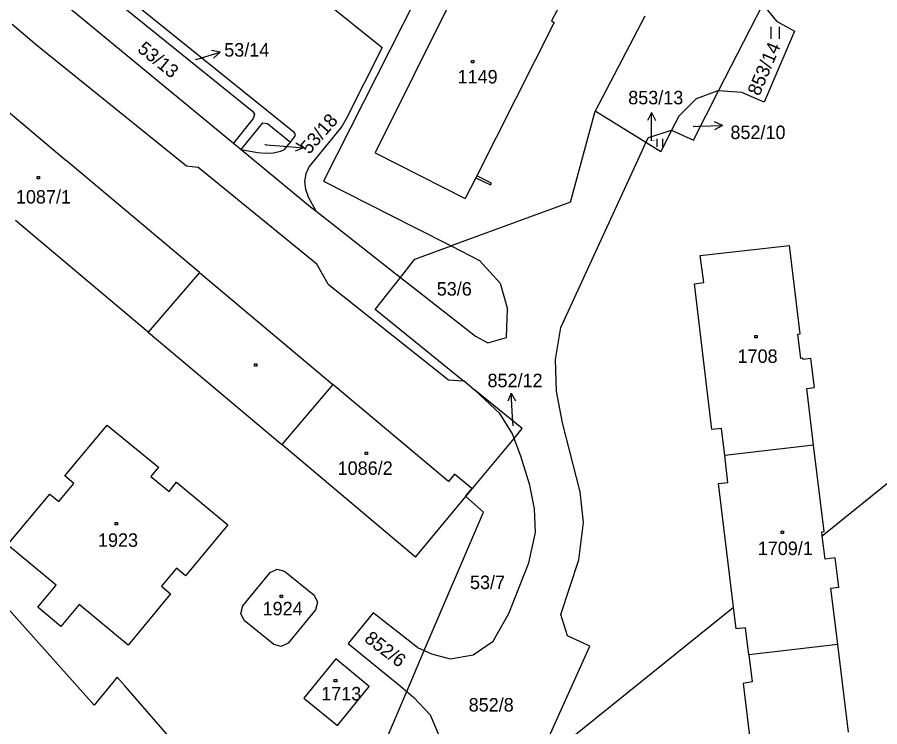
# Model space of a CAD drawing. Extents: x -795483 to -789093, y -1112258 to -1108741.
# Drawn here: x -791445.1 to -791336.2, y -1110288.5 to -1110199 of the extents above; entities that cross this region are included whole.
import ezdxf

# ---------------------------------------------------------------- set-up
doc = ezdxf.new("R2010")
doc.units = 0
for name, color, linetype in [('Komunikace', 7, 'Continuous'), ('Vrstva 1', 7, 'Continuous'), ('Vrstva 14', 7, 'Continuous'), ('Vrstva 15', 7, 'Continuous'), ('Vrstva 16', 7, 'Continuous'), ('Vrstva 2', 7, 'Continuous'), ('Vrstva 23', 7, 'Continuous'), ('Vrstva 25', 7, 'Continuous')]:
    doc.layers.add(name, color=color, linetype=linetype)

msp = doc.modelspace()

# ---------------------------------------------------------------- linework, layer by layer
at = {"layer": 'Komunikace'}
for p, q in [((-791422.53, -1110204.31), (-791422.34, -1110204.25)), ((-791359.77, -1110212.75), (-791359.05, -1110212.73)), ((-791365.03, -1110214.57), (-791365.03, -1110213.99)), ((-791413.68, -1110215.08), (-791411.94, -1110215.21)), ((-791382.47, -1110250.51), (-791382.54, -1110249.39))]:
    msp.add_line(p, q, dxfattribs=at)
at = {"layer": 'Vrstva 1'}
for p, q in [((-791422.36, -1110184.03), (-791398.99, -1110202.81)), ((-791389.65, -1110186.54), (-791406.43, -1110219.67)), ((-791410.11, -1110213.52), (-791434.87, -1110193.56)), ((-791435.14, -1110194.89), (-791415.36, -1110210.82)), ((-791438.37, -1110197.88), (-791417.76, -1110214.88)), ((-791356.54, -1110208.25), (-791350.95, -1110197.35)), ((-791350.95, -1110197.35), (-791349.22, -1110199.47)), ((-791365.86, -1110198.84), (-791372.14, -1110210.82)), ((-791445.72, -1110199.85), (-791442.63, -1110202.44)), ((-791349.22, -1110199.47), (-791346.96, -1110200.75)), ((-791346.96, -1110200.75), (-791350.78, -1110209.7)), ((-791455.68, -1110202.92), (-791438.88, -1110217.04)), ((-791442.63, -1110202.44), (-791423.7, -1110217.74)), ((-791398.99, -1110202.81), (-791403.6, -1110211.87)), ((-791359.73, -1110214.47), (-791356.54, -1110208.25)), ((-791356.62, -1110208.24), (-791359.36, -1110209.25)), ((-791356.54, -1110208.25), (-791356.62, -1110208.24)), ((-791353.61, -1110208.45), (-791356.54, -1110208.25)), ((-791350.78, -1110209.7), (-791353.61, -1110208.45)), ((-791359.36, -1110209.25), (-791361.54, -1110211.45)), ((-791415.36, -1110210.82), (-791415.14, -1110211.21)), ((-791375.25, -1110222.31), (-791372.14, -1110210.82)), ((-791365.71, -1110214.79), (-791372.14, -1110210.82)), ((-791415.28, -1110211.73), (-791417.76, -1110214.88)), ((-791415.14, -1110211.21), (-791415.28, -1110211.73)), ((-791403.6, -1110211.87), (-791404.11, -1110212.75)), ((-791361.54, -1110211.45), (-791362.47, -1110213.2)), ((-791416.8, -1110215.67), (-791414.09, -1110212.31)), ((-791414.09, -1110212.31), (-791413.48, -1110212.4)), ((-791413.48, -1110212.4), (-791410.56, -1110214.74)), ((-791404.11, -1110212.75), (-791408.22, -1110217.81)), ((-791365.39, -1110214.13), (-791362.47, -1110213.2)), ((-791362.47, -1110213.2), (-791363.82, -1110215.96)), ((-791362.47, -1110213.2), (-791359.73, -1110214.47)), ((-791410.56, -1110214.74), (-791410.02, -1110214.03)), ((-791409.93, -1110213.77), (-791410.11, -1110213.52)), ((-791410.02, -1110214.03), (-791409.93, -1110213.77)), ((-791365.71, -1110214.79), (-791365.39, -1110214.13)), ((-791417.76, -1110214.88), (-791416.8, -1110215.67)), ((-791411.35, -1110215.65), (-791410.56, -1110214.74)), ((-791366.25, -1110215.93), (-791365.71, -1110214.79)), ((-791363.82, -1110215.96), (-791365.71, -1110214.79)), ((-791416.8, -1110215.67), (-791408.06, -1110222.88)), ((-791416.8, -1110215.67), (-791414.76, -1110216.05)), ((-791414.76, -1110216.05), (-791413.78, -1110216.14)), ((-791413.78, -1110216.14), (-791412.78, -1110216.07)), ((-791412.78, -1110216.07), (-791411.8, -1110215.86)), ((-791411.8, -1110215.86), (-791411.35, -1110215.65)), ((-791376.44, -1110238.12), (-791366.25, -1110215.93)), ((-791422.08, -1110231.16), (-791438.88, -1110217.04)), ((-791423.7, -1110217.74), (-791422.27, -1110217.87)), ((-791407.25, -1110230.12), (-791422.27, -1110217.87)), ((-791408.22, -1110217.81), (-791408.65, -1110218.72)), ((-791408.65, -1110218.72), (-791408.79, -1110219.69)), ((-791408.79, -1110219.69), (-791408.69, -1110220.68)), ((-791406.43, -1110219.67), (-791394.98, -1110225.45)), ((-791408.69, -1110220.68), (-791408.36, -1110221.63)), ((-791408.36, -1110221.63), (-791407.38, -1110223.41)), ((-791408.06, -1110222.88), (-791407.38, -1110223.41)), ((-791375.25, -1110222.31), (-791390.29, -1110227.82)), ((-791407.38, -1110223.41), (-791396.7, -1110231.79)), ((-791428.53, -1110238.72), (-791445.3, -1110224.63)), ((-791394.98, -1110225.45), (-791390.29, -1110227.82)), ((-791394.9, -1110229.51), (-791390.29, -1110227.82)), ((-791390.29, -1110227.82), (-791386.71, -1110229.67)), ((-791358.86, -1110229.04), (-791347.61, -1110227.79)), ((-791346.26, -1110238.9), (-791347.61, -1110227.79)), ((-791396.7, -1110231.79), (-791394.9, -1110229.51)), ((-791358.42, -1110232.46), (-791358.86, -1110229.04)), ((-791405.81, -1110232.66), (-791407.25, -1110230.12)), ((-791386.71, -1110229.67), (-791384.11, -1110232.54)), ((-791422.08, -1110231.16), (-791428.53, -1110238.72)), ((-791422.08, -1110231.16), (-791405.25, -1110245.29)), ((-791405.81, -1110232.66), (-791390.62, -1110244.72)), ((-791399.91, -1110235.86), (-791396.7, -1110231.79)), ((-791396.7, -1110231.79), (-791394.43, -1110233.57)), ((-791384.11, -1110232.54), (-791383.2, -1110235.79)), ((-791359.6, -1110232.61), (-791358.42, -1110232.46)), ((-791357.38, -1110250.99), (-791359.6, -1110232.61)), ((-791394.43, -1110233.57), (-791387.23, -1110239.22)), ((-791388.8, -1110244.84), (-791399.91, -1110235.86)), ((-791383.32, -1110239.4), (-791383.2, -1110235.79)), ((-791377.14, -1110242.15), (-791376.44, -1110238.12)), ((-791428.53, -1110238.72), (-791411.67, -1110252.9)), ((-791387.23, -1110239.22), (-791385.68, -1110240.06)), ((-791346.53, -1110238.94), (-791346.26, -1110238.9)), ((-791346.16, -1110242.02), (-791346.53, -1110238.94)), ((-791385.68, -1110240.06), (-791383.32, -1110239.4)), ((-791377.02, -1110246.13), (-791377.14, -1110242.15)), ((-791345.89, -1110241.99), (-791346.16, -1110242.02)), ((-791345.87, -1110242.14), (-791345.89, -1110241.99)), ((-791344.88, -1110242.01), (-791345.87, -1110242.14)), ((-791344.43, -1110245.69), (-791344.88, -1110242.01)), ((-791390.62, -1110244.72), (-791388.8, -1110244.84)), ((-791390.64, -1110257.56), (-791405.25, -1110245.29)), ((-791388.8, -1110244.84), (-791388.64, -1110244.85)), ((-791388.64, -1110244.85), (-791387.36, -1110246)), ((-791345.42, -1110245.81), (-791344.43, -1110245.69)), ((-791344.55, -1110252.97), (-791345.42, -1110245.81)), ((-791387.36, -1110246), (-791385.99, -1110247.23)), ((-791381.32, -1110250.88), (-791387.36, -1110246)), ((-791376.26, -1110250.13), (-791377.02, -1110246.13)), ((-791384.16, -1110248.98), (-791385.99, -1110247.23)), ((-791382.56, -1110251.54), (-791384.16, -1110248.98)), ((-791374, -1110258.87), (-791376.26, -1110250.13)), ((-791439.06, -1110256.85), (-791433.7, -1110250.42)), ((-791433.7, -1110250.42), (-791427.25, -1110255.76)), ((-791382.34, -1110252.11), (-791381.32, -1110250.88)), ((-791356.19, -1110250.85), (-791357.38, -1110250.99)), ((-791355.77, -1110254.27), (-791356.19, -1110250.85)), ((-791388.43, -1110259.42), (-791382.34, -1110252.11)), ((-791382.34, -1110252.11), (-791382.56, -1110251.54)), ((-791381.49, -1110254.34), (-791382.34, -1110252.11)), ((-791394.8, -1110267.08), (-791411.67, -1110252.9)), ((-791344.55, -1110252.97), (-791355.77, -1110254.27)), ((-791343.23, -1110263.87), (-791344.55, -1110252.97)), ((-791343.47, -1110264.39), (-791329.96, -1110253.51)), ((-791380.37, -1110258.02), (-791381.49, -1110254.34)), ((-791355.36, -1110257.68), (-791355.77, -1110254.27)), ((-791427.25, -1110255.76), (-791428.2, -1110256.92)), ((-791389.86, -1110256.62), (-791390.64, -1110257.56)), ((-791387.68, -1110258.42), (-791389.86, -1110256.62)), ((-791439.81, -1110260.08), (-791437.92, -1110257.81)), ((-791437.92, -1110257.81), (-791439.06, -1110256.85)), ((-791428.2, -1110256.92), (-791425.91, -1110258.81)), ((-791425.91, -1110258.81), (-791424.96, -1110257.65)), ((-791424.96, -1110257.65), (-791418.49, -1110263)), ((-791356.56, -1110257.82), (-791355.36, -1110257.68)), ((-791354.67, -1110273.4), (-791356.56, -1110257.82)), ((-791387.68, -1110258.42), (-791388.48, -1110259.37)), ((-791379.79, -1110260.98), (-791380.37, -1110258.02)), ((-791373.6, -1110262.74), (-791374, -1110258.87)), ((-791446.31, -1110265.54), (-791440.96, -1110259.13)), ((-791440.96, -1110259.13), (-791439.81, -1110260.08)), ((-791394.8, -1110267.08), (-791388.43, -1110259.42)), ((-791388.48, -1110259.37), (-791388.43, -1110259.42)), ((-791386.2, -1110261.4), (-791388.43, -1110259.42)), ((-791379.65, -1110263.99), (-791379.79, -1110260.98)), ((-791393.7, -1110278.88), (-791386.2, -1110261.4)), ((-791418.49, -1110263), (-791423.82, -1110269.43)), ((-791374.17, -1110267.42), (-791373.6, -1110262.74)), ((-791380.51, -1110267.83), (-791379.65, -1110263.99)), ((-791343.53, -1110263.91), (-791343.23, -1110263.87)), ((-791343.47, -1110264.39), (-791343.53, -1110263.91)), ((-791343.11, -1110267.35), (-791343.47, -1110264.39)), ((-791440.17, -1110270.64), (-791446.31, -1110265.54)), ((-791376.45, -1110274.33), (-791374.17, -1110267.42)), ((-791341.82, -1110267.19), (-791343.11, -1110267.35)), ((-791341.37, -1110270.87), (-791341.82, -1110267.19)), ((-791424.97, -1110268.47), (-791426.88, -1110270.77)), ((-791423.82, -1110269.43), (-791424.97, -1110268.47)), ((-791413.16, -1110269.04), (-791412.28, -1110268.6)), ((-791412.28, -1110268.6), (-791411.34, -1110268.86)), ((-791383.03, -1110274.21), (-791380.51, -1110267.83)), ((-791449.85, -1110269.58), (-791435.38, -1110285.77)), ((-791416.6, -1110273.24), (-791413.16, -1110269.04)), ((-791411.34, -1110268.86), (-791407.61, -1110271.91)), ((-791442.48, -1110273.42), (-791440.17, -1110270.64)), ((-791426.88, -1110270.77), (-791425.72, -1110271.73)), ((-791342.36, -1110270.99), (-791341.37, -1110270.87)), ((-791425.72, -1110271.73), (-791431.08, -1110278.18)), ((-791407.61, -1110271.91), (-791407.17, -1110272.79)), ((-791341.5, -1110278.1), (-791342.36, -1110270.99)), ((-791437.24, -1110273.07), (-791439.56, -1110275.85)), ((-791431.08, -1110278.18), (-791437.24, -1110273.07)), ((-791407.17, -1110272.79), (-791407.43, -1110273.73)), ((-791439.56, -1110275.85), (-791442.48, -1110273.42)), ((-791416.86, -1110274.19), (-791416.6, -1110273.24)), ((-791416.42, -1110275.07), (-791416.86, -1110274.19)), ((-791407.43, -1110273.73), (-791410.87, -1110277.94)), ((-791400.13, -1110274.12), (-791403.28, -1110278)), ((-791394.54, -1110278.49), (-791400.13, -1110274.12)), ((-791384.98, -1110277.7), (-791383.03, -1110274.21)), ((-791379.62, -1110293.49), (-791354.67, -1110273.4)), ((-791354.34, -1110276.14), (-791354.67, -1110273.4)), ((-791412.7, -1110278.12), (-791416.42, -1110275.07)), ((-791375.6, -1110277.04), (-791376.45, -1110274.33)), ((-791353.15, -1110275.99), (-791354.34, -1110276.14)), ((-791352.73, -1110279.42), (-791353.15, -1110275.99)), ((-791372.79, -1110278.31), (-791375.6, -1110277.04)), ((-791411.75, -1110278.38), (-791412.7, -1110278.12)), ((-791410.87, -1110277.94), (-791411.75, -1110278.38)), ((-791403.28, -1110278), (-791396.7, -1110283.35)), ((-791394.54, -1110278.49), (-791393.7, -1110278.88)), ((-791387.5, -1110279.4), (-791384.98, -1110277.7)), ((-791379.62, -1110293.49), (-791372.79, -1110278.31)), ((-791341.5, -1110278.1), (-791352.73, -1110279.42)), ((-791340.15, -1110289.17), (-791341.5, -1110278.1)), ((-791395.9, -1110284.03), (-791393.7, -1110278.88)), ((-791393.7, -1110278.88), (-791392.79, -1110279.31)), ((-791392.79, -1110279.31), (-791390.41, -1110279.91)), ((-791390.41, -1110279.91), (-791387.5, -1110279.4)), ((-791352.73, -1110279.42), (-791352.31, -1110282.84)), ((-791404.84, -1110279.91), (-791408.88, -1110284.88)), ((-791400.64, -1110283.4), (-791404.84, -1110279.91)), ((-791432.45, -1110282.23), (-791435.38, -1110285.77)), ((-791431.44, -1110283.39), (-791432.45, -1110282.23)), ((-791352.31, -1110282.84), (-791353.43, -1110283.02)), ((-791420.54, -1110295.91), (-791431.44, -1110283.39)), ((-791404.65, -1110288.32), (-791400.64, -1110283.4)), ((-791396.7, -1110283.35), (-791395.9, -1110284.03)), ((-791353.43, -1110283.02), (-791351.22, -1110301.4)), ((-791409.55, -1110315.84), (-791395.9, -1110284.03)), ((-791408.88, -1110284.88), (-791404.65, -1110288.32)), ((-791395.9, -1110284.03), (-791395.02, -1110284.78)), ((-791395.02, -1110284.78), (-791392.96, -1110286.97)), ((-791392.96, -1110286.97), (-791391.42, -1110290.55))]:
    msp.add_line(p, q, dxfattribs=at)
at = {"layer": 'Vrstva 16'}
for p, q in [((-791422.34, -1110204.25), (-791419.47, -1110203.38)), ((-791419.47, -1110203.38), (-791420.57, -1110203.19)), ((-791419.47, -1110203.38), (-791420.28, -1110204.15)), ((-791365, -1110210.99), (-791365.51, -1110211.99)), ((-791365.03, -1110213.99), (-791365, -1110210.99)), ((-791365, -1110210.99), (-791364.51, -1110211.99)), ((-791359.05, -1110212.73), (-791356.05, -1110212.64)), ((-791356.05, -1110212.64), (-791357.07, -1110212.17)), ((-791356.05, -1110212.64), (-791357.04, -1110213.17)), ((-791411.94, -1110215.21), (-791408.95, -1110215.44)), ((-791408.95, -1110215.44), (-791409.91, -1110214.87)), ((-791408.95, -1110215.44), (-791409.98, -1110215.86)), ((-791382.72, -1110246.4), (-791383.16, -1110247.42)), ((-791382.54, -1110249.39), (-791382.72, -1110246.4)), ((-791382.72, -1110246.4), (-791382.16, -1110247.36))]:
    msp.add_line(p, q, dxfattribs=at)
at = {"layer": 'Vrstva 2'}
for p, q in [((-791386.12, -1110188.37), (-791399.91, -1110216.08)), ((-791376.39, -1110197.06), (-791377.65, -1110199.44)), ((-791377.3, -1110199.62), (-791387.06, -1110218.97)), ((-791377.65, -1110199.44), (-791377.3, -1110199.62)), ((-791399.91, -1110216.08), (-791388.51, -1110221.83)), ((-791387.18, -1110219.23), (-791388.51, -1110221.83)), ((-791387.06, -1110218.97), (-791387.18, -1110219.23)), ((-791387.18, -1110219.23), (-791385.32, -1110220.1)), ((-791385.22, -1110219.9), (-791387.06, -1110218.97)), ((-791385.32, -1110220.1), (-791385.22, -1110219.9)), ((-791405.25, -1110245.29), (-791411.67, -1110252.9))]:
    msp.add_line(p, q, dxfattribs=at)
at = {"layer": 'Vrstva 23'}
for p, q in [((-791349.9, -1110201.7), (-791349.9, -1110200.2)), ((-791348.9, -1110200.2), (-791348.9, -1110201.7)), ((-791364.31, -1110215.34), (-791364.31, -1110214.33)), ((-791363.64, -1110214.33), (-791363.64, -1110215.34))]:
    msp.add_line(p, q, dxfattribs=at)
at = {"layer": 'Vrstva 25'}
for p, q in [((-791387.74, -1110204.42), (-791387.44, -1110204.42)), ((-791387.74, -1110204.72), (-791387.74, -1110204.42)), ((-791387.44, -1110204.42), (-791387.44, -1110204.72)), ((-791387.44, -1110204.72), (-791387.74, -1110204.72)), ((-791442.54, -1110219.07), (-791442.24, -1110219.07)), ((-791442.54, -1110219.37), (-791442.54, -1110219.07)), ((-791442.24, -1110219.37), (-791442.54, -1110219.37)), ((-791442.24, -1110219.07), (-791442.24, -1110219.37)), ((-791351.96, -1110239.11), (-791351.66, -1110239.11)), ((-791351.96, -1110239.41), (-791351.96, -1110239.11)), ((-791351.66, -1110239.11), (-791351.66, -1110239.41)), ((-791351.66, -1110239.41), (-791351.96, -1110239.41)), ((-791415.12, -1110242.71), (-791414.82, -1110242.71)), ((-791415.12, -1110243.01), (-791415.12, -1110242.71)), ((-791414.82, -1110243.01), (-791415.12, -1110243.01)), ((-791414.82, -1110242.71), (-791414.82, -1110243.01)), ((-791401.15, -1110253.84), (-791400.85, -1110253.84)), ((-791401.15, -1110254.14), (-791401.15, -1110253.84)), ((-791400.85, -1110254.14), (-791401.15, -1110254.14)), ((-791400.85, -1110253.84), (-791400.85, -1110254.14)), ((-791432.73, -1110262.71), (-791432.43, -1110262.71)), ((-791432.73, -1110263.01), (-791432.73, -1110262.71)), ((-791432.43, -1110263.01), (-791432.73, -1110263.01)), ((-791432.43, -1110262.71), (-791432.43, -1110263.01)), ((-791348.63, -1110263.82), (-791348.33, -1110263.82)), ((-791348.63, -1110264.12), (-791348.63, -1110263.82)), ((-791348.33, -1110264.12), (-791348.63, -1110264.12)), ((-791348.33, -1110263.82), (-791348.33, -1110264.12)), ((-791411.9, -1110271.88), (-791411.6, -1110271.88)), ((-791411.9, -1110272.18), (-791411.9, -1110271.88)), ((-791411.6, -1110271.88), (-791411.6, -1110272.18)), ((-791411.6, -1110272.18), (-791411.9, -1110272.18)), ((-791405.05, -1110282.53), (-791404.75, -1110282.53)), ((-791405.05, -1110282.83), (-791405.05, -1110282.53)), ((-791404.75, -1110282.83), (-791405.05, -1110282.83)), ((-791404.75, -1110282.53), (-791404.75, -1110282.83))]:
    msp.add_line(p, q, dxfattribs=at)

# ---------------------------------------------------------------- texts
at = {"layer": 'Vrstva 14'}
for s, rotation, p in [('53/13', 321.1828, (-791430.01, -1110203.2)), ('853/14', 66.9096, (-791351.4, -1110209)), ('852/6', 322.5006, (-791401.37, -1110277.63))]:
    msp.add_text(s, height=1.7, rotation=rotation, dxfattribs=at).set_placement(p)
for s, height, p in [('53/14', 0.1, (-791422.72, -1110204.31)), ('852/10', 0.1, (-791359.77, -1110212.75)), ('53/18', 0.1, (-791413.87, -1110215.08)), ('853/13', 0.1, (-791365.03, -1110214.57)), ('53/6', 1.7, (-791392.12, -1110234.09)), ('852/12', 0.1, (-791382.47, -1110250.51)), ('53/7', 1.7, (-791387.92, -1110271.12)), ('852/8', 1.7, (-791388.09, -1110286.57))]:
    msp.add_text(s, height=height, dxfattribs=at).set_placement(p)
at = {"layer": 'Vrstva 15'}
for s, p in [('1149', (-791389.49, -1110207.33)), ('1087/1', (-791445.24, -1110222.48)), ('1708', (-791354.15, -1110242.58)), ('1086/2', (-791404.63, -1110256.71)), ('1923', (-791434.88, -1110265.79)), ('1709/1', (-791351.6, -1110266.83)), ('1924', (-791414.1, -1110274.43)), ('1713', (-791406.7, -1110285.17))]:
    msp.add_text(s, height=1.7, dxfattribs=at).set_placement(p)
at = {"layer": 'Vrstva 16'}
for s, p in [('53/14', (-791418.94, -1110203.94)), ('853/13', (-791367.95, -1110209.96)), ('852/10', (-791355.05, -1110214.34)), ('852/12', (-791385.71, -1110245.65))]:
    msp.add_text(s, height=1.7, dxfattribs=at).set_placement(p)
msp.add_text('53/18', height=1.7, rotation=48.9814, dxfattribs=at).set_placement((-791408.22, -1110216.36))

doc.saveas('drawing.dxf')
